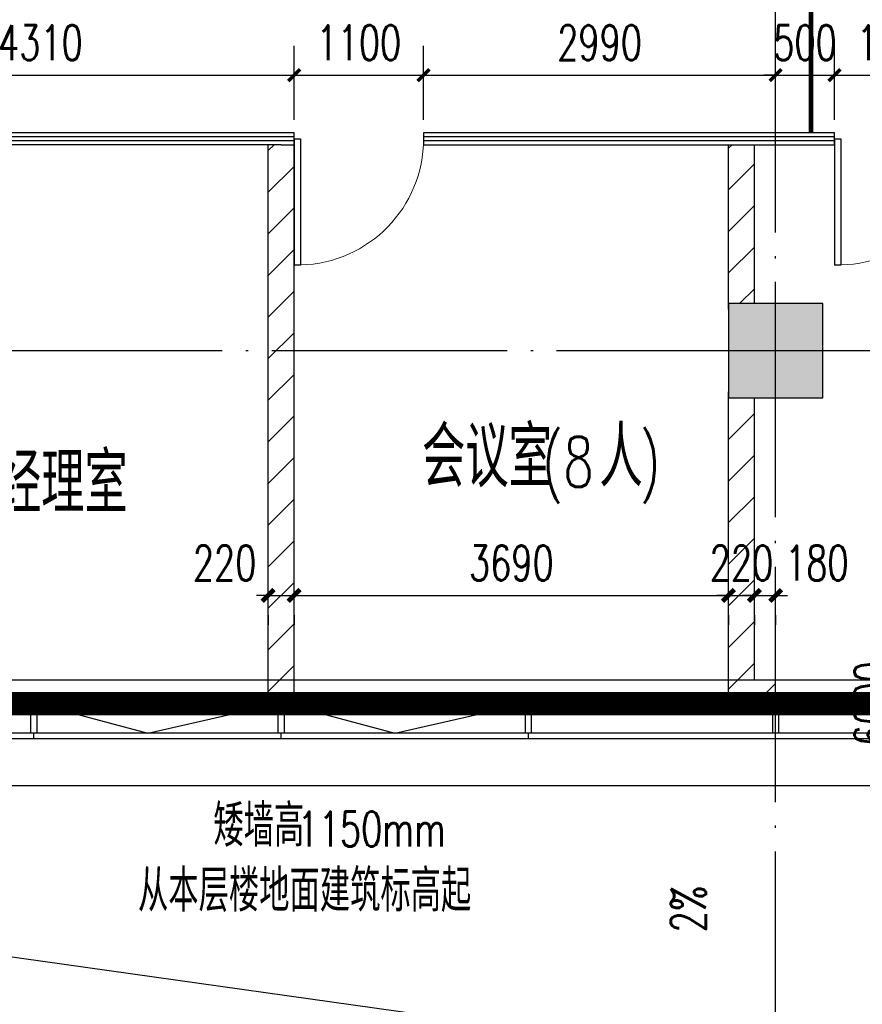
# Model space of a CAD drawing. Extents: x 797781 to 1255204, y 21234 to 1024248.
# Tile 337 of 656: x 932088 to 939244, y 369569 to 377936. Entities that reach past the tile are written whole.
import ezdxf

# ---------------------------------------------------------------- set-up
doc = ezdxf.new("R2010")
doc.units = 0
doc.header["$LTSCALE"] = 1000
doc.header["$MEASUREMENT"] = 0
for name, pattern in [('( Hidden )', [0.375, 0.25, -0.125]), ('230303生产综合楼-平面图_t8$0$DOTE', [2.42, 2, -0.2, 0.02, -0.2]), ('__DASH', [0.35, 0.25, -0.1])]:
    doc.linetypes.add(name, pattern=pattern)
for name, color, linetype in [('230303生产综合楼-平面图_t8$0$3T_WOOD', 21, 'Continuous'), ('230303生产综合楼-平面图_t8$0$COLUMN', 40, 'Continuous'), ('230303生产综合楼-平面图_t8$0$CURTWALL', 4, 'Continuous'), ('230303生产综合楼-平面图_t8$0$DIM_SYMB', 3, 'Continuous'), ('230303生产综合楼-平面图_t8$0$DOOR_FIRE', 4, 'Continuous'), ('230303生产综合楼-平面图_t8$0$DOTE', 1, '230303生产综合楼-平面图_t8$0$DOTE'), ('230303生产综合楼-平面图_t8$0$PUB_DIM', 3, 'Continuous'), ('230303生产综合楼-平面图_t8$0$PUB_HATCH', 8, 'Continuous'), ('230303生产综合楼-平面图_t8$0$PUB_TEXT', 7, 'Continuous'), ('230303生产综合楼-平面图_t8$0$WALL-MOVE', 6, 'Continuous'), ('230303生产综合楼-平面图_t8$0$水管', 4, 'Continuous'), ('230303生产综合楼-平面图_t8$0$看线', 115, 'Continuous'), ('CURTWALL', 4, 'Continuous'), ('DIM_SYMB', 3, 'Continuous'), ('PUB_DIM', 3, 'Continuous'), ('PUB_HATCH', 8, 'Continuous'), ('PUB_TEXT', 7, 'Continuous'), ('防排烟', 7, 'Continuous')]:
    doc.layers.add(name, color=color, linetype=linetype)
doc.styles.add('230303生产综合楼-平面图_t8$0$_TCH_DIM', font='SIMPLEX', dxfattribs={"bigfont": 'GBCBIG'})
doc.styles.add('230303生产综合楼-平面图_T8$0$_TCH_DIM_T3', font='SIMPLEX', dxfattribs={"width": 0.705882, "bigfont": 'GBCBIG'})
doc.styles.add('_TCH_DIM', font='SIMPLEX', dxfattribs={"bigfont": 'GBCBIG'})
doc.styles.add('_TCH_DIM_T3', font='SIMPLEX', dxfattribs={"width": 0.705882, "bigfont": 'GBCBIG'})
doc.dimstyles.new('230303生产综合楼-平面图_T8$0$_TCH_ARCH&&100', dxfattribs={"dimtxt": 297.5, "dimasz": 100, "dimexe": 250, "dimexo": 300, "dimgap": 126.25, "dimtad": 1, "dimdec": 0, "dimzin": 0, "dimdsep": 46, "dimtxsty": '230303生产综合楼-平面图_T8$0$_TCH_DIM_T3', "dimblk": '230303生产综合楼-平面图_t8$0$_ArchTick', "dimcen": 0.09, "dimclrt": 7, "dimazin": 2, "dimtfac": 1, "dimtdec": 0, "dimtix": 1, "dimtmove": 2, "dimatfit": 3, "dimfxl": 1, "dimtolj": 1, "dimtzin": 0, "dimarcsym": 0})
doc.dimstyles.new('_TCH_ARCH&&100', dxfattribs={"dimtxt": 297.5, "dimasz": 100, "dimexe": 250, "dimexo": 300, "dimgap": 126.25, "dimtad": 1, "dimdec": 0, "dimzin": 0, "dimdsep": 46, "dimtxsty": '_TCH_DIM_T3', "dimblk": 'ARCHTICK', "dimcen": 0.09, "dimclrt": 7, "dimazin": 2, "dimtfac": 1, "dimtdec": 0, "dimtix": 1, "dimtmove": 2, "dimatfit": 3, "dimfxl": 1, "dimtolj": 1, "dimtzin": 0, "dimarcsym": 0})
pattern_1 = [(45, (0, 179.5), (-176.776766, 176.776766), [])]

# ---------------------------------------------------------------- blocks, each defined once
blk = doc.blocks.new('AQ3')
at = {"color": 6, "linetype": '__DASH', "ltscale": 4, "const_width": 200}
blk.add_lwpolyline([(1148573.8, 354817.5), (1119121.3, 354817.5)], dxfattribs=at)
at = {"layer": 'DIM_SYMB'}
blk.add_lwpolyline([(1126800.8, 353489.6, 0, 0, 0), (1124385.1, 353489.6, 0, 0, 0), (1124385.1, 354517.5, 80, 0, 0), (1124385.1, 354817.5, 0, 0, 0)], format="xyseb", dxfattribs=at)
at = {"layer": 'PUB_TEXT', "style": '_TCH_DIM'}
for s, height, p in [('矮墙高', 357.45, (1124845.9, 353602.1)), ('从本层楼地面建筑标高起', 357.447, (1124205.6, 353049.5))]:
    blk.add_text(s, height=height, dxfattribs=at).set_placement(p)
at = {"layer": 'PUB_TEXT', "style": '_TCH_DIM', "width": 0.705882}
blk.add_text('1150mm', height=297.5, dxfattribs=at).set_placement((1125560.8, 353602.1))
blk = doc.blocks.new('230303生产综合楼-平面图_t8$0$3WLGJ')
at = {"layer": '230303生产综合楼-平面图_t8$0$3T_WOOD'}
for points in [[(1055591.3, 172271.9), (1055541.3, 172271.9), (1055541.3, 172521.9), (1055591.3, 172521.9)], [(1057691.3, 172271.9), (1057641.3, 172271.9), (1057641.3, 172521.9), (1057691.3, 172521.9)], [(1059791.3, 172271.9), (1059741.3, 172271.9), (1059741.3, 172521.9), (1059791.3, 172521.9)], [(1061891.3, 172271.9), (1061841.3, 172271.9), (1061841.3, 172521.9), (1061891.3, 172521.9)]]:
    blk.add_lwpolyline(points, close=True, dxfattribs=at)
for points in [[(1055566.3, 172221.9), (1055566.3, 172271.9)], [(1057666.3, 172221.9), (1057666.3, 172271.9)], [(1059766.3, 172221.9), (1059766.3, 172271.9)], [(1061866.3, 172221.9), (1061866.3, 172271.9)]]:
    blk.add_lwpolyline(points, dxfattribs=at)
blk = doc.blocks.new('_ArchTick')
at = {"color": 0, "linetype": 'ByBlock', "const_width": 0.4}
blk.add_lwpolyline([(-0.5, -0.5), (0.5, 0.5)], dxfattribs=at)
blk = doc.blocks.new('*D1559')
at = {"layer": 'Defpoints', "color": 0, "transparency": 16777216}
for p in [(938058, 375124.2), (939601.1, 375124.2), (938058, 369124.2)]:
    blk.add_point(p, dxfattribs=at)
at = {"layer": 'PUB_DIM', "color": 0, "lineweight": -2, "transparency": 16777216}
for p, q in [((938358, 375124.2), (939851.1, 375124.2)), ((939601.1, 369124.2), (939601.1, 375124.2)), ((938358, 369124.2), (939851.1, 369124.2))]:
    blk.add_line(p, q, dxfattribs=at)
at = {"layer": 'PUB_DIM', "color": 0, "lineweight": -2, "transparency": 16777216, "xscale": 100, "yscale": 100, "zscale": 100}
for p, rotation in [((939601.1, 375124.2), 90), ((939601.1, 369124.2), 270)]:
    blk.add_blockref('_ArchTick', p, dxfattribs=dict(at, rotation=rotation))
at = {"layer": 'PUB_DIM', "color": 7, "transparency": 16777216, "insert": (939326.1, 372124.2), "char_height": 297.5, "attachment_point": 5, "rotation": 90, "style": '_TCH_DIM_T3'}
blk.add_mtext('\\A1;6000', dxfattribs=at)
blk = doc.blocks.new('*D1576')
at = {"layer": 'Defpoints', "color": 0, "transparency": 16777216}
for p in [(934198, 373175.4), (934418, 373175.4), (934418, 373043.5)]:
    blk.add_point(p, dxfattribs=at)
at = {"layer": 'PUB_DIM', "color": 0, "lineweight": -2, "transparency": 16777216}
for p, q in [((934198, 373043.5), (934098, 373043.5)), ((934198, 373043.5), (934418, 373043.5)), ((934418, 373043.5), (934518, 373043.5)), ((934198, 372875.4), (934198, 372793.5)), ((934418, 372875.4), (934418, 372793.5))]:
    blk.add_line(p, q, dxfattribs=at)
at = {"layer": 'PUB_DIM', "color": 0, "lineweight": -2, "transparency": 16777216, "xscale": 100, "yscale": 100, "zscale": 100}
blk.add_blockref('_ArchTick', (934198, 373043.5), dxfattribs=at)
at = {"layer": 'PUB_DIM', "color": 0, "lineweight": -2, "transparency": 16777216, "xscale": 100, "yscale": 100, "zscale": 100, "rotation": 180}
blk.add_blockref('_ArchTick', (934418, 373043.5), dxfattribs=at)
at = {"layer": 'PUB_DIM', "color": 7, "transparency": 16777216, "insert": (933828, 373318.5), "char_height": 297.5, "attachment_point": 5, "style": '_TCH_DIM_T3'}
blk.add_mtext('\\A1;220', dxfattribs=at)
blk = doc.blocks.new('*D1577')
at = {"layer": 'Defpoints', "color": 0, "transparency": 16777216}
for p in [(934418, 373175.4), (938108, 373175.4), (938108, 373043.5)]:
    blk.add_point(p, dxfattribs=at)
at = {"layer": 'PUB_DIM', "color": 0, "lineweight": -2, "transparency": 16777216}
for p, q in [((934418, 373043.5), (938108, 373043.5)), ((934418, 372875.4), (934418, 372793.5)), ((938108, 372875.4), (938108, 372793.5))]:
    blk.add_line(p, q, dxfattribs=at)
at = {"layer": 'PUB_DIM', "color": 0, "lineweight": -2, "transparency": 16777216, "xscale": 100, "yscale": 100, "zscale": 100, "rotation": 180}
blk.add_blockref('_ArchTick', (934418, 373043.5), dxfattribs=at)
at = {"layer": 'PUB_DIM', "color": 0, "lineweight": -2, "transparency": 16777216, "xscale": 100, "yscale": 100, "zscale": 100}
blk.add_blockref('_ArchTick', (938108, 373043.5), dxfattribs=at)
at = {"layer": 'PUB_DIM', "color": 7, "transparency": 16777216, "insert": (936263, 373318.5), "char_height": 297.5, "attachment_point": 5, "style": '_TCH_DIM_T3'}
blk.add_mtext('\\A1;3690', dxfattribs=at)
blk = doc.blocks.new('*D1578')
at = {"layer": 'Defpoints', "color": 0, "transparency": 16777216}
for p in [(938108, 373175.4), (938328, 373175.4), (938328, 373043.5)]:
    blk.add_point(p, dxfattribs=at)
at = {"layer": 'PUB_DIM', "color": 0, "lineweight": -2, "transparency": 16777216}
for p, q in [((938108, 373043.5), (938008, 373043.5)), ((938108, 373043.5), (938328, 373043.5)), ((938328, 373043.5), (938428, 373043.5)), ((938108, 372875.4), (938108, 372793.5)), ((938328, 372875.4), (938328, 372793.5))]:
    blk.add_line(p, q, dxfattribs=at)
at = {"layer": 'PUB_DIM', "color": 0, "lineweight": -2, "transparency": 16777216, "xscale": 100, "yscale": 100, "zscale": 100}
blk.add_blockref('_ArchTick', (938108, 373043.5), dxfattribs=at)
at = {"layer": 'PUB_DIM', "color": 0, "lineweight": -2, "transparency": 16777216, "xscale": 100, "yscale": 100, "zscale": 100, "rotation": 180}
blk.add_blockref('_ArchTick', (938328, 373043.5), dxfattribs=at)
at = {"layer": 'PUB_DIM', "color": 7, "transparency": 16777216, "insert": (938218, 373318.5), "char_height": 297.5, "attachment_point": 5, "style": '_TCH_DIM_T3'}
blk.add_mtext('\\A1;220', dxfattribs=at)
blk = doc.blocks.new('*D1579')
at = {"layer": 'Defpoints', "color": 0, "transparency": 16777216}
for p in [(938328, 373175.4), (938508, 373175.4), (938508, 373043.5)]:
    blk.add_point(p, dxfattribs=at)
at = {"layer": 'PUB_DIM', "color": 0, "lineweight": -2, "transparency": 16777216}
for p, q in [((938328, 373043.5), (938228, 373043.5)), ((938328, 373043.5), (938508, 373043.5)), ((938508, 373043.5), (938608, 373043.5)), ((938328, 372875.4), (938328, 372793.5)), ((938508, 372875.4), (938508, 372793.5))]:
    blk.add_line(p, q, dxfattribs=at)
at = {"layer": 'PUB_DIM', "color": 0, "lineweight": -2, "transparency": 16777216, "xscale": 100, "yscale": 100, "zscale": 100}
blk.add_blockref('_ArchTick', (938328, 373043.5), dxfattribs=at)
at = {"layer": 'PUB_DIM', "color": 0, "lineweight": -2, "transparency": 16777216, "xscale": 100, "yscale": 100, "zscale": 100, "rotation": 180}
blk.add_blockref('_ArchTick', (938508, 373043.5), dxfattribs=at)
at = {"layer": 'PUB_DIM', "color": 7, "transparency": 16777216, "insert": (938858, 373318.5), "char_height": 297.5, "attachment_point": 5, "style": '_TCH_DIM_T3'}
blk.add_mtext('\\A1;180', dxfattribs=at)
blk = doc.blocks.new('230303生产综合楼-平面图_t8$0$_ArchTick')
at = {"color": 0, "linetype": 'ByBlock', "const_width": 0.3}
blk.add_lwpolyline([(-0.5, -0.5), (0.5, 0.5)], dxfattribs=at)
blk = doc.blocks.new('*D1762')
at = {"layer": '230303生产综合楼-平面图_t8$0$PUB_DIM', "color": 0, "lineweight": -2, "transparency": 16777216}
for p, q in [((930108, 377084.4), (930108, 377715)), ((934418, 377084.4), (934418, 377715)), ((930108, 377465), (934418, 377465))]:
    blk.add_line(p, q, dxfattribs=at)
at = {"layer": 'Defpoints', "color": 0, "transparency": 16777216}
for p in [(934418, 377465), (930108, 376784.4), (934418, 376784.4)]:
    blk.add_point(p, dxfattribs=at)
at = {"layer": '230303生产综合楼-平面图_t8$0$PUB_DIM', "color": 0, "lineweight": -2, "transparency": 16777216, "xscale": 100, "yscale": 100, "zscale": 100, "rotation": 180}
blk.add_blockref('230303生产综合楼-平面图_t8$0$_ArchTick', (930108, 377465), dxfattribs=at)
at = {"layer": '230303生产综合楼-平面图_t8$0$PUB_DIM', "color": 0, "lineweight": -2, "transparency": 16777216, "xscale": 100, "yscale": 100, "zscale": 100}
blk.add_blockref('230303生产综合楼-平面图_t8$0$_ArchTick', (934418, 377465), dxfattribs=at)
at = {"layer": '230303生产综合楼-平面图_t8$0$PUB_DIM', "color": 7, "transparency": 16777216, "insert": (932263, 377740), "char_height": 297.5, "attachment_point": 5, "style": '230303生产综合楼-平面图_T8$0$_TCH_DIM_T3'}
blk.add_mtext('\\A1;4310', dxfattribs=at)
blk = doc.blocks.new('*D1763')
at = {"layer": '230303生产综合楼-平面图_t8$0$PUB_DIM', "color": 0, "lineweight": -2, "transparency": 16777216}
for p, q in [((934418, 377084.4), (934418, 377715)), ((935518, 377084.4), (935518, 377715)), ((934418, 377465), (935518, 377465))]:
    blk.add_line(p, q, dxfattribs=at)
at = {"layer": 'Defpoints', "color": 0, "transparency": 16777216}
for p in [(935518, 377465), (934418, 376784.4), (935518, 376784.4)]:
    blk.add_point(p, dxfattribs=at)
at = {"layer": '230303生产综合楼-平面图_t8$0$PUB_DIM', "color": 0, "lineweight": -2, "transparency": 16777216, "xscale": 100, "yscale": 100, "zscale": 100, "rotation": 180}
blk.add_blockref('230303生产综合楼-平面图_t8$0$_ArchTick', (934418, 377465), dxfattribs=at)
at = {"layer": '230303生产综合楼-平面图_t8$0$PUB_DIM', "color": 0, "lineweight": -2, "transparency": 16777216, "xscale": 100, "yscale": 100, "zscale": 100}
blk.add_blockref('230303生产综合楼-平面图_t8$0$_ArchTick', (935518, 377465), dxfattribs=at)
at = {"layer": '230303生产综合楼-平面图_t8$0$PUB_DIM', "color": 7, "transparency": 16777216, "insert": (934968, 377740), "char_height": 297.5, "attachment_point": 5, "style": '230303生产综合楼-平面图_T8$0$_TCH_DIM_T3'}
blk.add_mtext('\\A1;1100', dxfattribs=at)
blk = doc.blocks.new('*D1764')
at = {"layer": '230303生产综合楼-平面图_t8$0$PUB_DIM', "color": 0, "lineweight": -2, "transparency": 16777216}
for p, q in [((935518, 377084.4), (935518, 377715)), ((938508, 377084.4), (938508, 377715)), ((935518, 377465), (938508, 377465))]:
    blk.add_line(p, q, dxfattribs=at)
at = {"layer": 'Defpoints', "color": 0, "transparency": 16777216}
for p in [(938508, 377465), (935518, 376784.4), (938508, 376784.4)]:
    blk.add_point(p, dxfattribs=at)
at = {"layer": '230303生产综合楼-平面图_t8$0$PUB_DIM', "color": 0, "lineweight": -2, "transparency": 16777216, "xscale": 100, "yscale": 100, "zscale": 100, "rotation": 180}
blk.add_blockref('230303生产综合楼-平面图_t8$0$_ArchTick', (935518, 377465), dxfattribs=at)
at = {"layer": '230303生产综合楼-平面图_t8$0$PUB_DIM', "color": 0, "lineweight": -2, "transparency": 16777216, "xscale": 100, "yscale": 100, "zscale": 100}
blk.add_blockref('230303生产综合楼-平面图_t8$0$_ArchTick', (938508, 377465), dxfattribs=at)
at = {"layer": '230303生产综合楼-平面图_t8$0$PUB_DIM', "color": 7, "transparency": 16777216, "insert": (937013, 377740), "char_height": 297.5, "attachment_point": 5, "style": '230303生产综合楼-平面图_T8$0$_TCH_DIM_T3'}
blk.add_mtext('\\A1;2990', dxfattribs=at)
blk = doc.blocks.new('*D1765')
at = {"layer": '230303生产综合楼-平面图_t8$0$PUB_DIM', "color": 0, "lineweight": -2, "transparency": 16777216}
for p, q in [((938508, 377084.4), (938508, 377715)), ((939007.6, 377084.4), (939007.6, 377715)), ((938508, 377465), (938408, 377465)), ((938508, 377465), (939007.6, 377465)), ((939007.6, 377465), (939107.6, 377465))]:
    blk.add_line(p, q, dxfattribs=at)
at = {"layer": 'Defpoints', "color": 0, "transparency": 16777216}
for p in [(939007.6, 377465), (938508, 376784.4), (939007.6, 376784.4)]:
    blk.add_point(p, dxfattribs=at)
at = {"layer": '230303生产综合楼-平面图_t8$0$PUB_DIM', "color": 0, "lineweight": -2, "transparency": 16777216, "xscale": 100, "yscale": 100, "zscale": 100}
blk.add_blockref('230303生产综合楼-平面图_t8$0$_ArchTick', (938508, 377465), dxfattribs=at)
at = {"layer": '230303生产综合楼-平面图_t8$0$PUB_DIM', "color": 0, "lineweight": -2, "transparency": 16777216, "xscale": 100, "yscale": 100, "zscale": 100, "rotation": 180}
blk.add_blockref('230303生产综合楼-平面图_t8$0$_ArchTick', (939007.6, 377465), dxfattribs=at)
at = {"layer": '230303生产综合楼-平面图_t8$0$PUB_DIM', "color": 7, "transparency": 16777216, "insert": (938757.8, 377740), "char_height": 297.5, "attachment_point": 5, "style": '230303生产综合楼-平面图_T8$0$_TCH_DIM_T3'}
blk.add_mtext('\\A1;500', dxfattribs=at)
blk = doc.blocks.new('*D1766')
at = {"layer": '230303生产综合楼-平面图_t8$0$PUB_DIM', "color": 0, "lineweight": -2, "transparency": 16777216}
for p, q in [((939007.6, 377084.4), (939007.6, 377715)), ((940107.6, 377084.4), (940107.6, 377715)), ((939007.6, 377465), (940107.6, 377465))]:
    blk.add_line(p, q, dxfattribs=at)
at = {"layer": 'Defpoints', "color": 0, "transparency": 16777216}
for p in [(940107.6, 377465), (939007.6, 376784.4), (940107.6, 376784.4)]:
    blk.add_point(p, dxfattribs=at)
at = {"layer": '230303生产综合楼-平面图_t8$0$PUB_DIM', "color": 0, "lineweight": -2, "transparency": 16777216, "xscale": 100, "yscale": 100, "zscale": 100, "rotation": 180}
blk.add_blockref('230303生产综合楼-平面图_t8$0$_ArchTick', (939007.6, 377465), dxfattribs=at)
at = {"layer": '230303生产综合楼-平面图_t8$0$PUB_DIM', "color": 0, "lineweight": -2, "transparency": 16777216, "xscale": 100, "yscale": 100, "zscale": 100}
blk.add_blockref('230303生产综合楼-平面图_t8$0$_ArchTick', (940107.6, 377465), dxfattribs=at)
at = {"layer": '230303生产综合楼-平面图_t8$0$PUB_DIM', "color": 7, "transparency": 16777216, "insert": (939557.6, 377740), "char_height": 297.5, "attachment_point": 5, "style": '230303生产综合楼-平面图_T8$0$_TCH_DIM_T3'}
blk.add_mtext('\\A1;1100', dxfattribs=at)
blk = doc.blocks.new('230303生产综合楼-平面图_t8$0$$DorLib2D$00000001')
for p, q in [((0.45, 0.975), (0.5, 0.975)), ((0.45, 0), (0.45, 0.975)), ((0.5, 0), (0.5, 0.975)), ((0.5, 0), (0.45, 0))]:
    blk.add_line(p, q)
at = {"lineweight": 13}
blk.add_arc((0.475, 0), 0.975, 91.46928, 180, dxfattribs=at)
blk = doc.blocks.new('_FZH')
blk.add_lwpolyline([(-0.5, -0.5), (0.5, -0.5), (0.5, 0.5), (-0.5, 0.5)], close=True)
at = {"layer": 'PUB_HATCH'}
blk.add_solid([(-0.5, -0.5), (0.5, -0.5), (-0.5, 0.5), (0.5, 0.5)], dxfattribs=at)

msp = doc.modelspace()

# ---------------------------------------------------------------- hatches: boundary and pattern name
at = {"layer": '230303生产综合楼-平面图_t8$0$PUB_HATCH'}
h = msp.add_hatch(dxfattribs=at)
h.set_pattern_fill('普通砖', color=256, scale=100, style=0)
h.set_pattern_definition(pattern_1)
h.paths.add_polyline_path([(934418, 372124.2), (934418, 376874.2), (934198, 376874.2), (934198, 372124.2)])
h = msp.add_hatch(dxfattribs=at)
h.set_pattern_fill('普通砖', color=256, scale=100, style=0)
h.set_pattern_definition(pattern_1)
h.paths.add_polyline_path([(938108, 375474.2), (938108, 375524.2), (938328, 375524.2), (938328, 376874.2), (938108, 376874.2), (938108, 375474.2)])
h = msp.add_hatch(dxfattribs=at)
h.set_pattern_fill('普通砖', color=256, scale=100, style=0)
h.set_pattern_definition(pattern_1)
h.paths.add_polyline_path([(938328, 374724.2), (938108, 374724.2), (938108, 374774.2), (938108, 374774.2), (938108, 372104.2), (938328, 372324.2)])
h = msp.add_hatch(dxfattribs=at)
h.set_pattern_fill('普通砖', color=256, scale=100, style=0)
h.set_pattern_definition(pattern_1)
h.paths.add_polyline_path([(938508, 372324.2), (938328, 372324.2), (938108, 372104.2), (938508, 372104.2)])

# ---------------------------------------------------------------- linework, layer by layer
at = {"layer": '230303生产综合楼-平面图_t8$0$CURTWALL'}
for points in [[(957460.5, 372124.2), (928008, 372124.2)], [(932233, 372124.2), (933174.8, 371874.2), (934283, 372124.2)], [(934333, 372124.2), (935274.8, 371874.2), (936383, 372124.2)], [(957460.5, 371874.2), (928008, 371874.2)], [(957460.5, 371824.2), (928008, 371824.2)]]:
    msp.add_lwpolyline(points, dxfattribs=at)
at = {"layer": '230303生产综合楼-平面图_t8$0$DIM_SYMB'}
msp.add_lwpolyline([(938020.6, 371009.4, 0, 0, 0), (938020.6, 370032.3, 80, 0, 0), (938020.6, 369732.3, 0, 0, 0)], format="xyseb", dxfattribs=at)
at = {"layer": '230303生产综合楼-平面图_t8$0$DOTE'}
for p, q in [((938508, 364027.4), (938508, 397924.2)), ((895508, 375124.2), (989908, 375124.2))]:
    msp.add_line(p, q, dxfattribs=at)
at = {"layer": '230303生产综合楼-平面图_t8$0$PUB_HATCH', "color": 8}
msp.add_lwpolyline([(957408, 372124.2), (957408, 372324.2), (928008, 372324.2), (928008, 372124.2)], dxfattribs=at)
at = {"layer": '230303生产综合楼-平面图_t8$0$WALL-MOVE'}
for p, q in [((934198, 372124.2), (934198, 376874.2)), ((934418, 372124.2), (934418, 376874.2)), ((938108, 375474.2), (938108, 376874.2)), ((938328, 375524.2), (938328, 376874.2)), ((938108, 372104.2), (938108, 374774.2)), ((938328, 372324.2), (938328, 374724.2)), ((938508, 372324.2), (938328, 372324.2)), ((938508, 372104.2), (938508, 372324.2)), ((934198, 372124.2), (934418, 372124.2)), ((938508, 372104.2), (938108, 372104.2))]:
    msp.add_line(p, q, dxfattribs=at)
at = {"layer": '230303生产综合楼-平面图_t8$0$水管'}
msp.add_line((921708, 371424.2), (938058, 369124.2), dxfattribs=at)
at = {"layer": '230303生产综合楼-平面图_t8$0$看线'}
msp.add_lwpolyline([(895458, 398351.7), (921394.7, 395624.2), (989958, 395624.2), (989958, 371424.2), (921321.3, 371424.2), (895458, 374144)], close=True, dxfattribs=at)
at = {"layer": 'CURTWALL'}
for p, q in [((934308, 376974.2), (929978, 376974.2)), ((934418, 376974.2), (934308, 376974.2)), ((934418, 376874.2), (934418, 376974.2)), ((938208, 376974.2), (935518, 376974.2)), ((935518, 376974.2), (935518, 376874.2)), ((939007.6, 376974.2), (938208, 376974.2)), ((939007.6, 376874.2), (939007.6, 376974.2)), ((934308, 376940.9), (929978, 376940.9)), ((934308, 376907.6), (929978, 376907.6)), ((934308, 376874.2), (929978, 376874.2)), ((934418, 376940.9), (934308, 376940.9)), ((934418, 376907.6), (934308, 376907.6)), ((934308, 376874.2), (934418, 376874.2)), ((938208, 376940.9), (935518, 376940.9)), ((938208, 376907.6), (935518, 376907.6)), ((935518, 376874.2), (938208, 376874.2)), ((939007.6, 376940.9), (938208, 376940.9)), ((939007.6, 376907.6), (938208, 376907.6)), ((938208, 376874.2), (939007.6, 376874.2))]:
    msp.add_line(p, q, dxfattribs=at)
at = {"layer": '防排烟', "color": 1, "linetype": '( Hidden )', "const_width": 40}
msp.add_lwpolyline([(938808, 378974.2), (938808, 376981.8)], dxfattribs=at)

# ---------------------------------------------------------------- block references
for name, p in [('230303生产综合楼-平面图_t8$0$3WLGJ', (-123358.3, 199602.3)), ('AQ3', (-191113.3, 17306.7))]:
    msp.add_blockref(name, p)
at = {"layer": '230303生产综合楼-平面图_t8$0$COLUMN', "xscale": 799.9999999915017, "yscale": 799.9999999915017, "zscale": 799.9999999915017, "rotation": 270.0000000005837}
msp.add_blockref('_FZH', (938508, 375124.2), dxfattribs=at)
at = {"layer": '230303生产综合楼-平面图_t8$0$DOOR_FIRE', "xscale": 1100, "yscale": 1100, "zscale": 100}
for p, rotation in [((934968, 376924.2), 179.9999999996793), ((939557.6, 376924.2), 179.9999999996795)]:
    msp.add_blockref('230303生产综合楼-平面图_t8$0$$DorLib2D$00000001', p, dxfattribs=dict(at, rotation=rotation))

# ---------------------------------------------------------------- texts
at = {"layer": '230303生产综合楼-平面图_t8$0$PUB_TEXT', "style": '230303生产综合楼-平面图_t8$0$_TCH_DIM'}
for s, height, p in [('会议室', 510.64, (935504.4, 373966.3)), ('人', 510.6, (937011.4, 373966.3)), ('经理室', 510.64, (931902.5, 373743.7))]:
    msp.add_text(s, height=height, dxfattribs=at).set_placement(p)
at = {"layer": '230303生产综合楼-平面图_t8$0$PUB_TEXT', "style": '230303生产综合楼-平面图_t8$0$_TCH_DIM', "width": 0.705882}
for s, p in [('(8', (936525.7, 373966.3)), (')', (937351.8, 373966.3))]:
    msp.add_text(s, height=425, dxfattribs=at).set_placement(p)
msp.add_text('2%', height=297.5, rotation=90, dxfattribs=at).set_placement((937915.6, 370180.9))

# ---------------------------------------------------------------- dimensions: what is measured, and where the dimension line sits
at = {"layer": '230303生产综合楼-平面图_t8$0$PUB_DIM'}
for p1, p2, picture, middle in [((930108, 376784.4), (934418, 376784.4), '*D1762', (932263, 377740)), ((934418, 376784.4), (935518, 376784.4), '*D1763', (934968, 377740)), ((935518, 376784.4), (938508, 376784.4), '*D1764', (937013, 377740)), ((938508, 376784.4), (939007.6, 376784.4), '*D1765', (938757.8, 377740)), ((939007.6, 376784.4), (940107.6, 376784.4), '*D1766', (939557.6, 377740))]:
    dim = msp.add_aligned_dim(p1=p1, p2=p2, distance=680.6, dimstyle='230303生产综合楼-平面图_T8$0$_TCH_ARCH&&100', dxfattribs=at)
    dim.commit()
    dim.dimension.update_dxf_attribs({"geometry": picture, "text_midpoint": middle})
at = {"layer": 'PUB_DIM'}
for p1, p2, distance, picture, middle in [((938058, 369124.2), (938058, 375124.2), -1543.1, '*D1559', (939326.1, 372124.2)), ((934418, 373175.4), (938108, 373175.4), -131.9, '*D1577', (936263, 373318.5)), ((938108, 373175.4), (938328, 373175.4), -131.9, '*D1578', (938218, 373318.5))]:
    dim = msp.add_aligned_dim(p1=p1, p2=p2, distance=distance, dimstyle='_TCH_ARCH&&100', dxfattribs=at)
    dim.commit()
    dim.dimension.update_dxf_attribs({"geometry": picture, "text_midpoint": middle})
for base, p1, p2, picture, middle in [((934418, 373043.5), (934198, 373175.4), (934418, 373175.4), '*D1576', (933828, 373318.5)), ((938508, 373043.5), (938328, 373175.4), (938508, 373175.4), '*D1579', (938858, 373318.5))]:
    dim = msp.add_linear_dim(base=base, p1=p1, p2=p2, angle=0, dimstyle='_TCH_ARCH&&100', dxfattribs=at)
    dim.commit()
    dim.dimension.update_dxf_attribs({"geometry": picture, "text_midpoint": middle, "dimtype": 161})

doc.saveas('drawing.dxf')
